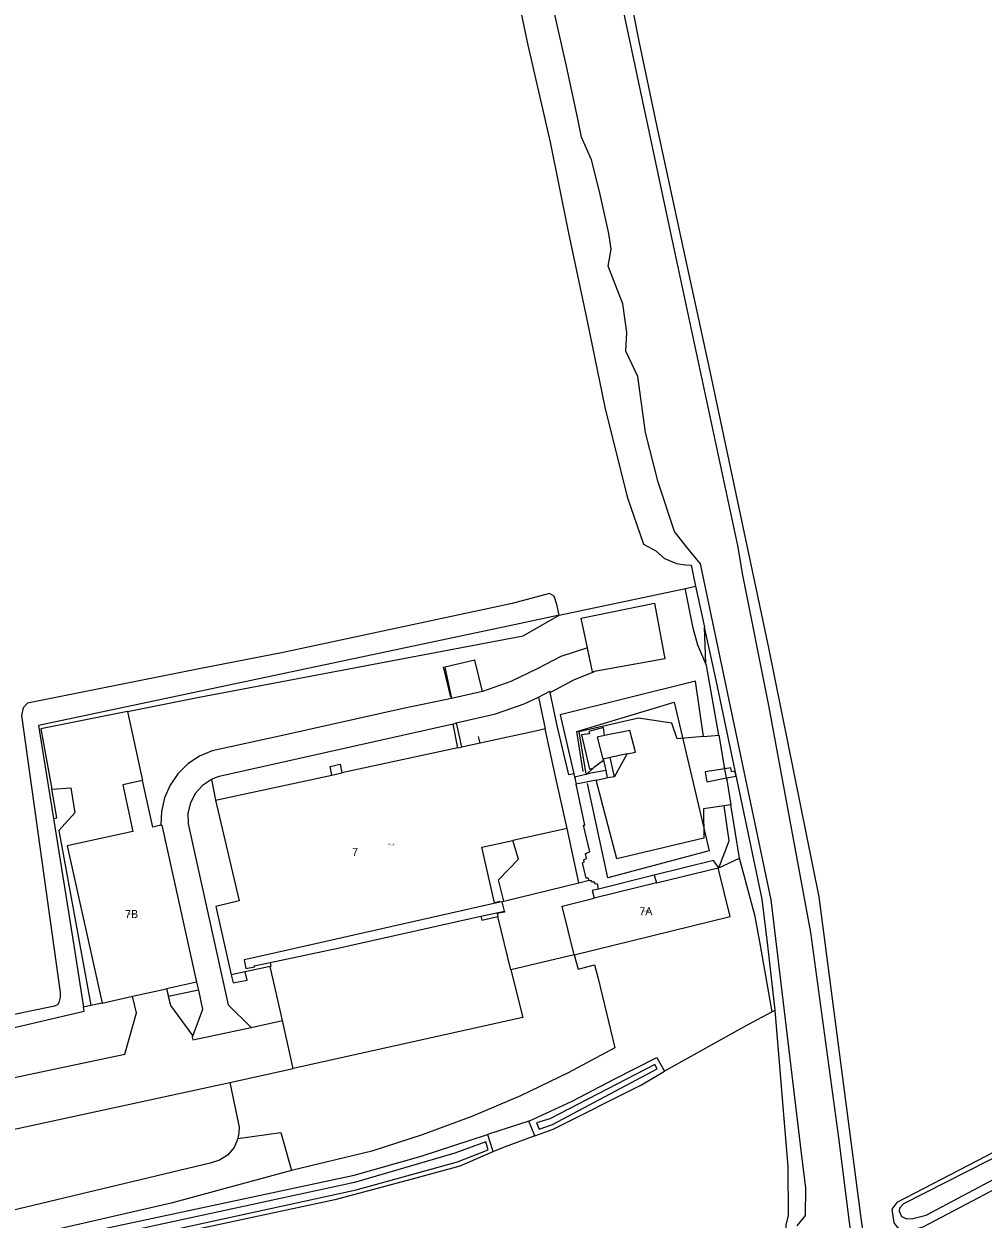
# Model space of a CAD drawing. Extents: x 124000 to 129000, y 395500 to 397503.
# Drawn here: x 124873.1 to 124992.9, y 397215.8 to 397365.2 of the extents above; entities that cross this region are included whole.
import ezdxf

# ---------------------------------------------------------------- set-up
doc = ezdxf.new("R2010")
doc.units = 0
for name, color, linetype in [('gg-afsc-muur', 7, 'Continuous'), ('gg-anno-huisnummerreeks BGT', 7, 'Continuous'), ('gg-knt-BGT kruinlijn', 7, 'Continuous'), ('gg-kwrk-kunstwerk niveau 01', 7, 'Continuous'), ('gx-grn-maaiveld', 7, 'Continuous'), ('kenmerkpunt-x pandkandidaat', 7, 'Continuous')]:
    doc.layers.add(name, color=color, linetype=linetype)

msp = doc.modelspace()

# ---------------------------------------------------------------- linework, layer by layer
at = {"layer": 'gg-afsc-muur'}
for p, q in [((124944.09, 397284.21), (124943.47, 397287.21)), ((124926.39, 397281.03), (124925.51, 397284.82)), ((124930.07, 397275.31), (124929.86, 397276.12)), ((124960.62, 397272.09), (124960.57, 397272.32)), ((124960.83, 397270.94), (124960.62, 397272.09)), ((124960.87, 397270.7), (124960.83, 397270.94))]:
    msp.add_line(p, q, dxfattribs=at)
for points in [[(124943.47, 397287.21), (124942.7, 397290.9), (124951.84, 397292.79), (124953.13, 397285.83), (124944.09, 397284.21)], [(124942.95, 397271.75), (124942.15, 397276.77), (124954.3, 397280.42), (124958.7, 397261.84), (124946.03, 397258.46), (124943.47, 397270.27)]]:
    msp.add_lwpolyline(points, dxfattribs=at)
at = {"layer": 'gg-knt-BGT kruinlijn'}
for p, q in [((124958.27, 397285.21), (124958.11, 397289.77)), ((124962.48, 397260.92), (124961.39, 397267.58)), ((124964.44, 397253.62), (124962.48, 397260.92)), ((124965.09, 397250), (124964.44, 397253.62)), ((124966.55, 397241.72), (124965.09, 397250)), ((124966.93, 397241.92), (124966.55, 397241.72))]:
    msp.add_line(p, q, dxfattribs=at)
for points in [[(124959.88, 397276.28), (124958.36, 397285), (124958.27, 397285.21)], [(124959.88, 397276.28), (124960.57, 397272.32), (124960.62, 397272.09)], [(124960.83, 397270.94), (124962.06, 397271.17), (124961.9, 397271.79), (124961.49, 397271.7), (124961.4, 397272.2), (124960.62, 397272.09)], [(124960.83, 397270.94), (124960.87, 397270.7), (124961.39, 397267.58)]]:
    msp.add_lwpolyline(points, dxfattribs=at)
at = {"layer": 'gg-kwrk-kunstwerk niveau 01'}
for p, q in [((124948.45, 397273.94), (124946.3, 397273.49)), ((124946.3, 397273.49), (124945.44, 397273.31))]:
    msp.add_line(p, q, dxfattribs=at)
for points in [[(124948.45, 397273.94), (124949.47, 397274.15), (124948.77, 397276.89), (124945.61, 397276.23)], [(124945.61, 397276.23), (124944.69, 397276.04), (124945.39, 397273.3), (124945.44, 397273.31)]]:
    msp.add_lwpolyline(points, dxfattribs=at)
at = {"layer": 'gx-grn-maaiveld'}
for p, q in [((124939.92, 397291.28), (124955.74, 397294.63)), ((124955.74, 397294.63), (124956.98, 397294.89)), ((124956.98, 397294.89), (124958.11, 397289.77)), ((124930.37, 397281.74), (124926.5, 397280.86)), ((124937.34, 397281.04), (124938.21, 397277.07)), ((124886.02, 397279.25), (124887.89, 397270.64)), ((124926.69, 397277.68), (124927.09, 397277.82)), ((124927.29, 397274.71), (124926.69, 397277.68)), ((124927.09, 397277.82), (124927.73, 397274.8)), ((124957.99, 397276.12), (124959.88, 397276.28)), ((124927.29, 397274.71), (124912.78, 397271.57)), ((124927.29, 397274.71), (124927.73, 397274.8)), ((124946.84, 397271.08), (124948.45, 397273.94)), ((124945.44, 397273.31), (124945.48, 397273.15)), ((124945.48, 397273.15), (124945.76, 397271.86)), ((124946.84, 397271.08), (124946.3, 397273.49)), ((124896.49, 397270.75), (124897.01, 397268.15)), ((124897.01, 397268.15), (124911.54, 397271.3)), ((124911.54, 397271.3), (124912.78, 397271.57)), ((124941.79, 397271.44), (124941.87, 397271.1)), ((124941.87, 397271.1), (124943.29, 397271.4)), ((124943.29, 397271.4), (124943.39, 397271.42)), ((124944.19, 397272.17), (124943.39, 397271.42)), ((124944.55, 397270.68), (124945.95, 397270.97)), ((124945.76, 397271.86), (124945.95, 397270.97)), ((124946.84, 397271.08), (124945.95, 397270.97)), ((124944.55, 397270.68), (124942.06, 397270.17)), ((124961.39, 397267.58), (124960.54, 397267.46)), ((124940.92, 397264.61), (124934.14, 397263.12)), ((124942.39, 397257.86), (124940.92, 397264.61)), ((124959.87, 397259.73), (124962.48, 397260.92)), ((124951.82, 397258.79), (124944.87, 397257.06)), ((124951.82, 397258.79), (124952.1, 397257.83)), ((124959.87, 397259.73), (124959.82, 397259.71)), ((124933.01, 397255.53), (124942.39, 397257.86)), ((124942.39, 397257.86), (124943.68, 397258.18)), ((124952.1, 397257.83), (124944.32, 397255.92)), ((124932.81, 397255.48), (124932.54, 397255.41)), ((124932.81, 397255.48), (124933.01, 397255.53)), ((124933.11, 397254.29), (124932.81, 397255.48)), ((124930.16, 397253.66), (124933.11, 397254.29)), ((124933.92, 397246.96), (124932.27, 397253.62)), ((124941.82, 397248.86), (124933.92, 397246.96)), ((124903.83, 397247.38), (124900.73, 397246.72)), ((124905.36, 397240.63), (124903.83, 397247.38)), ((124894.65, 397245.42), (124890.88, 397244.6)), ((124894.65, 397245.42), (124894.87, 397244.43)), ((124900.73, 397246.72), (124898.96, 397246.34)), ((124886.63, 397243.66), (124890.88, 397244.6)), ((124890.88, 397244.6), (124891.14, 397243.64)), ((124894.87, 397244.43), (124891.14, 397243.64)), ((124881.44, 397242.52), (124880.51, 397242.31)), ((124882.83, 397242.82), (124881.44, 397242.52)), ((124882.83, 397242.82), (124886.63, 397243.66)), ((124901.47, 397239.76), (124905.36, 397240.63)), ((124906.72, 397234.66), (124905.36, 397240.63)), ((124898.78, 397232.9), (124906.72, 397234.66)), ((124845.39, 397221.32), (124898.78, 397232.9)), ((124936.14, 397228.08), (124930.97, 397226.39)), ((124936.92, 397226.24), (124936.14, 397228.08))]:
    msp.add_line(p, q, dxfattribs=at)
for points in [[(124934.01, 397437.76), (124937.05, 397423.73), (124940.69, 397406.36), (124944.29, 397389.19), (124947.94, 397372.94), (124949.89, 397363), (124952.08, 397352.49), (124955.46, 397336.89), (124958.8, 397321.57), (124966.08, 397287.2), (124972.36, 397256.08), (124977.58, 397216.26), (124978.02, 397213.23), (124978.42, 397210.38), (124980.59, 397191.33), (124989.35, 397136.01)], [(124933.68, 397373.61), (124936.02, 397362.49), (124938.8, 397350.38), (124941.06, 397339.22), (124943.39, 397328.21), (124945.63, 397317.26), (124948.44, 397306.07), (124950.48, 397300.14), (124952, 397299.34), (124953.09, 397298.35), (124954.61, 397297.73), (124955.72, 397297.57), (124956.42, 397297.52), (124956.98, 397294.89)], [(124969.66, 397214.99), (124970.72, 397216.26), (124970.74, 397219.74), (124970.36, 397223.03), (124966.42, 397255.73), (124957.61, 397297.7), (124955.85, 397299.83), (124954.33, 397301.75), (124952.29, 397307.91), (124950.72, 397314.11), (124949.76, 397321.11), (124948.25, 397324.27), (124948.39, 397326.61), (124947.9, 397330.19), (124946.08, 397334.88), (124946.44, 397337), (124946.15, 397338.99), (124945, 397344.2), (124943.96, 397348.18), (124942.74, 397351.02), (124942.26, 397353.29), (124940.84, 397359.9), (124939.17, 397367.42)], [(124947.88, 397367.01), (124953.76, 397339.43), (124962.26, 397299.78), (124962.79, 397296.48), (124966.08, 397279.99), (124971.34, 397251.64), (124974.83, 397225.99), (124982.33, 397166.71)], [(124958.27, 397285.21), (124957.25, 397287.54), (124956.69, 397289.65), (124955.74, 397294.46), (124955.74, 397294.63)], [(124939.92, 397291.28), (124939.66, 397292.6), (124939.31, 397293.66), (124938.73, 397294.01), (124934.05, 397292.75), (124905.48, 397286.61), (124894.95, 397284.56), (124873.52, 397280.31), (124872.97, 397279.69), (124872.76, 397278.76), (124877.6, 397244.14), (124877.61, 397243.57), (124877.43, 397242.9), (124877.25, 397242.58), (124876.9, 397242.42), (124876.71, 397242.37), (124873.86, 397241.82), (124865.25, 397239.97), (124846.24, 397235.94), (124845.59, 397235.45), (124845.58, 397234.35)], [(125131.47, 397291.84), (125131.44, 397292.62), (125131.19, 397293.07), (125130.49, 397293.49), (125129.19, 397293.43), (125051.97, 397254.12), (124982.14, 397217.89), (124981.51, 397217.06), (124981.73, 397215.34), (124982.21, 397214.78), (124983.26, 397214.27), (124985.4, 397214.88), (125029.02, 397237.86), (125094, 397271.86), (125130.98, 397291.25), (125131.47, 397291.84)], [(124943.47, 397287.21), (124942.7, 397290.9), (124951.84, 397292.79), (124953.13, 397285.83), (124944.36, 397284.26)], [(124982.45, 397217.2), (124982.41, 397216.79), (124982.49, 397216.66), (124982.72, 397216.15), (124983.37, 397215.85), (124984.12, 397215.88), (124985.81, 397216.33), (125058.43, 397254.94), (125081.23, 397266.93), (125108.65, 397280.97), (125129.47, 397291.77), (125129.56, 397291.94), (125129.47, 397292.11), (125129.35, 397292.15), (125129.02, 397292.07), (125108.43, 397281.39), (125081.02, 397267.34), (125048.94, 397251.33), (125020.03, 397236.55), (124982.95, 397217.74), (124982.45, 397217.2)], [(124939.92, 397291.28), (124939.19, 397291.12), (124934.52, 397290.13), (124874.9, 397277.5), (124875.03, 397276.72), (124876.76, 397265.89)], [(124886.02, 397279.25), (124894.97, 397281.04), (124935.43, 397288.69), (124939.92, 397291.28)], [(124966.93, 397241.92), (124965.99, 397250), (124965.31, 397255.8), (124959.56, 397283.17), (124958.11, 397289.77)], [(124943.47, 397287.21), (124940.13, 397286.12), (124937.18, 397284.59), (124933.92, 397282.98), (124930.37, 397281.74)], [(124944.36, 397284.26), (124944.09, 397284.21), (124943.49, 397287.15), (124943.47, 397287.21)], [(124930.37, 397281.74), (124929.42, 397285.68), (124925.65, 397284.78), (124926.5, 397280.86)], [(124938.82, 397281.61), (124941.76, 397283.21), (124944.36, 397284.26)], [(124957.99, 397276.12), (124956.96, 397283.02), (124940.07, 397278.85), (124941.79, 397271.44)], [(124937.34, 397281.04), (124938.79, 397281.77), (124938.82, 397281.61)], [(124941.79, 397271.44), (124941.78, 397271.44), (124941.13, 397271.35), (124939.72, 397277.3), (124938.82, 397281.61)], [(124926.5, 397280.86), (124920.44, 397279.61), (124905.36, 397276.24), (124896.6, 397274.32), (124895, 397273.65), (124893.56, 397272.69), (124892.32, 397271.47), (124891.34, 397270.05), (124890.64, 397268.46), (124890.25, 397266.77), (124890.19, 397265.04)], [(124927.09, 397277.82), (124932, 397278.97), (124935.55, 397280.2), (124937.34, 397281.04)], [(124886.02, 397279.25), (124875.2, 397277.09), (124876.56, 397269.53)], [(124957.99, 397276.12), (124954.67, 397275.84), (124954.01, 397277.78), (124949.85, 397278.4), (124942.41, 397276.69), (124943.29, 397271.4)], [(124926.69, 397277.68), (124897.45, 397271.11), (124896.96, 397270.95), (124896.49, 397270.75)], [(124938.21, 397277.07), (124937.36, 397276.89), (124930.07, 397275.31), (124928.14, 397274.89), (124927.73, 397274.8)], [(124940.92, 397264.61), (124939.5, 397271.14), (124938.21, 397277.07)], [(124945.61, 397276.23), (124945.47, 397277.23), (124943.64, 397276.73), (124943.73, 397276.46), (124942.74, 397276.32), (124943.72, 397272.05), (124944.19, 397272.17)], [(124911.54, 397271.3), (124911.34, 397272.36), (124912.57, 397272.65), (124912.78, 397271.57)], [(124944.19, 397272.17), (124944.25, 397272.24), (124945.48, 397273.15)], [(124896.49, 397270.75), (124895.38, 397270.01), (124894.49, 397269.03), (124893.87, 397267.85), (124893.56, 397266.55), (124893.58, 397265.22), (124898.57, 397242.61), (124901.47, 397239.76)], [(124941.87, 397271.1), (124941.94, 397270.78), (124941.94, 397270.76), (124942.06, 397270.17)], [(124945.76, 397271.86), (124943.9, 397271.53), (124943.39, 397271.42)], [(124960.62, 397272.09), (124958.17, 397271.72), (124958.37, 397270.48), (124960.83, 397270.94)], [(124876.56, 397269.53), (124878.94, 397269.73), (124879.42, 397266.58), (124877.45, 397264.37), (124881.43, 397242.57), (124881.44, 397242.52)], [(124876.76, 397265.89), (124877.2, 397265.97), (124876.56, 397269.53)], [(124887.89, 397270.64), (124885.41, 397270.07), (124886.67, 397264.26), (124878.47, 397262.46), (124882.83, 397242.82)], [(124890.19, 397265.04), (124889.16, 397264.81), (124887.89, 397270.64)], [(124943.68, 397258.18), (124943.58, 397258.42), (124943.3, 397258.41), (124942.84, 397260.32), (124943.08, 397260.43), (124943.04, 397260.72), (124943.37, 397260.9), (124943.21, 397261.51), (124943.79, 397261.71), (124942.97, 397265.03), (124943.14, 397265.06), (124942.06, 397270.17)], [(124960.54, 397267.46), (124957.96, 397267.08), (124958.01, 397263.42), (124947.14, 397260.86), (124944.55, 397270.68)], [(124897.01, 397268.15), (124899.97, 397255.58), (124897.05, 397254.9), (124898.96, 397246.34)], [(124959.87, 397259.73), (124961.18, 397263.08), (124960.54, 397267.46)], [(124876.76, 397265.89), (124879.29, 397250), (124880.51, 397242.31)], [(124890.19, 397265.04), (124890.29, 397265.06), (124894.65, 397245.42)], [(124932.54, 397255.41), (124932.52, 397255.5), (124931.86, 397255.35), (124930.28, 397262.28), (124934.14, 397263.12)], [(124933.01, 397255.53), (124932.36, 397258.21), (124934.85, 397260.8), (124934.14, 397263.12)], [(124959.87, 397259.73), (124959.23, 397260.64), (124951.82, 397258.79)], [(124941.82, 397248.86), (124961.3, 397253.65), (124959.82, 397259.71)], [(124952.1, 397257.83), (124959.81, 397259.73), (124959.82, 397259.71)], [(124944.87, 397257.06), (124944.73, 397257.72), (124944.44, 397257.67), (124944.37, 397257.93), (124944.09, 397257.91), (124943.99, 397258.11), (124943.71, 397258.1), (124943.68, 397258.18)], [(124941.82, 397248.86), (124940.33, 397254.94), (124944.32, 397255.92)], [(124944.87, 397257.06), (124944.07, 397256.88), (124944.32, 397255.92)], [(124932.54, 397255.41), (124903.41, 397248.84), (124900.57, 397248.23), (124900.81, 397247.12), (124901.86, 397247.35), (124901.84, 397247.45), (124903.83, 397247.87)], [(124903.83, 397247.87), (124912.5, 397249.72), (124913.77, 397250), (124930.16, 397253.66)], [(124930.16, 397253.66), (124930.26, 397253.19), (124932.27, 397253.62)], [(124933.11, 397254.29), (124933.13, 397254.19), (124932.19, 397253.99), (124932.27, 397253.62)], [(124941.82, 397248.86), (124942.31, 397247.04), (124944.35, 397247.59), (124944.82, 397245.9), (124946.88, 397237.22), (124941.05, 397234.1), (124935.09, 397231.23), (124929.01, 397228.65), (124922.82, 397226.34), (124916.52, 397224.31), (124906.5, 397221.91)], [(124903.83, 397247.87), (124903.93, 397247.4), (124903.83, 397247.38)], [(124933.92, 397246.96), (124935.39, 397241.03), (124906.72, 397234.66)], [(124898.96, 397246.34), (124899.22, 397245.33), (124900.98, 397245.68), (124900.73, 397246.72)], [(124894.87, 397244.43), (124895.39, 397242.01), (124894.18, 397238.77)], [(124844.03, 397227.66), (124885.66, 397236.43), (124887.15, 397241.6), (124886.63, 397243.66)], [(124894.18, 397238.77), (124891.44, 397242.53), (124891.14, 397243.64)], [(124845.58, 397234.35), (124846.76, 397233.89), (124880.59, 397241.81), (124880.51, 397242.31)], [(124966.55, 397241.72), (124963.33, 397240.02), (124953.1, 397234.32)], [(124982.72, 397123.03), (124980.89, 397126.84), (124979.52, 397130.53), (124978.01, 397135.04), (124976.99, 397138.26), (124976.37, 397144.35), (124973.64, 397165.34), (124970.06, 397199.54), (124968.52, 397210.33), (124968.23, 397213.55), (124968.3, 397215.05), (124968.6, 397216.29), (124968.56, 397222.35), (124966.93, 397241.92)], [(124894.18, 397238.77), (124894.11, 397238.57), (124894.16, 397238.23), (124901.47, 397239.76)], [(124936.14, 397228.08), (124941.56, 397230.55), (124946.83, 397233.33), (124952.15, 397236.03), (124953.1, 397234.32)], [(124939.09, 397227.65), (124952.17, 397234.58), (124951.89, 397235.13), (124938.76, 397228.35), (124937.12, 397227.85), (124937.44, 397227.05), (124939.09, 397227.65)], [(124936.92, 397226.24), (124939.18, 397227.07), (124950.22, 397232.62), (124953.1, 397234.32)], [(124898.78, 397232.9), (124899.95, 397227.31), (124899.94, 397226.59), (124899.81, 397225.88)], [(124837.67, 397204.95), (124914.31, 397221.31), (124922.69, 397223.69), (124930.97, 397226.39)], [(124899.81, 397225.88), (124905.19, 397226.63), (124906.5, 397221.91)], [(124930.97, 397226.39), (124931.56, 397224.55), (124931.66, 397224.21)], [(124936.92, 397226.24), (124932.88, 397224.74), (124931.66, 397224.21)], [(124899.81, 397225.88), (124899.32, 397224.76), (124898.52, 397223.83), (124897.5, 397223.17), (124896.33, 397222.82), (124847.38, 397211.13), (124833.56, 397208.48)], [(124839.5, 397203.3), (124851.23, 397205.82), (124874.45, 397210.72), (124914.58, 397219.49), (124927.23, 397222.98), (124931.06, 397224.48), (124930.78, 397225.47), (124926.9, 397224.07), (124914.38, 397220.39), (124874.32, 397211.72), (124851.15, 397206.59), (124839.62, 397204.1)], [(124931.66, 397224.21), (124927.53, 397222.42), (124922.02, 397220.93), (124911.91, 397218.25), (124845.34, 397203.98), (124845.12, 397203.56), (124842.49, 397201.74), (124840.26, 397199.95)], [(124906.5, 397221.91), (124891.48, 397217.83), (124874.44, 397213.92), (124838.05, 397206.36), (124835.82, 397204.65)]]:
    msp.add_lwpolyline(points, dxfattribs=at)

# ---------------------------------------------------------------- texts
at = {"layer": 'gg-anno-huisnummerreeks BGT'}
for s, p in [('7', (124914.08, 397261.21)), ('7B', (124885.71, 397253.44)), ('7A', (124949.96, 397253.8))]:
    msp.add_text(s, height=1, dxfattribs=at).set_placement(p)
at = {"layer": 'kenmerkpunt-x pandkandidaat'}
for p in [(124918.59, 397262.53), (124950.45, 397254.19), (124886.19, 397253.84)]:
    msp.add_text('PNDK', height=0.2, dxfattribs=at).set_placement(p)

doc.saveas('drawing.dxf')
